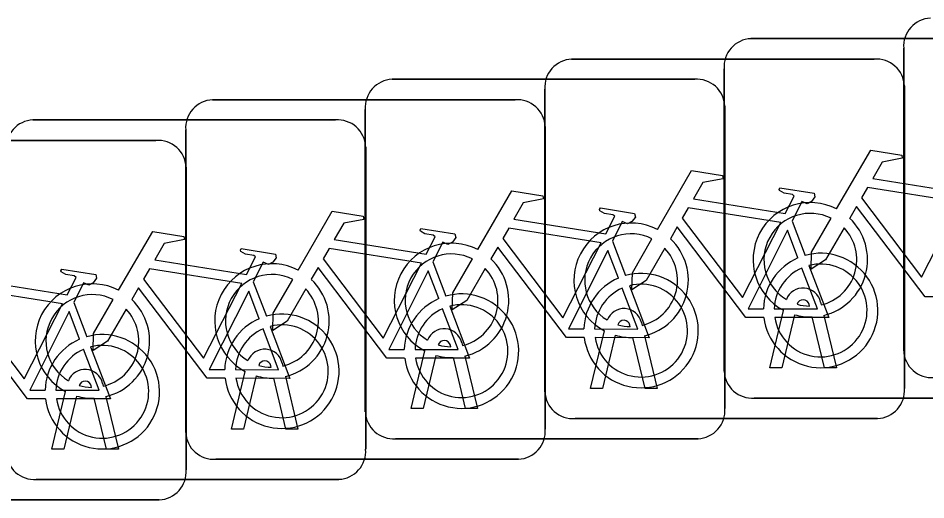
# Model space of a CAD drawing. Extents: x 162186 to 163152, y 385513 to 386513.
# Drawn here: x 162774.794 to 162777.316, y 386427.192 to 386428.532 of the extents above; entities that cross this region are included whole.
import ezdxf

# ---------------------------------------------------------------- set-up
doc = ezdxf.new("R2010")
doc.units = 0
doc.layers.add('IMGEO_Fietsenrek', color=7, linetype='Continuous')

msp = doc.modelspace()

# ---------------------------------------------------------------- linework, layer by layer
at = {"layer": 'IMGEO_Fietsenrek'}
for p, q in [((162776.8299, 386428.4745), (162777.6708, 386428.4745)), ((162777.6708, 386428.4745), (162776.8299, 386428.4745)), ((162777.2545, 386427.6069), (162777.2545, 386428.4478)), ((162777.2545, 386428.4478), (162777.2545, 386427.6069)), ((162776.3319, 386428.4175), (162777.1728, 386428.4175)), ((162777.1728, 386428.4175), (162776.3319, 386428.4175)), ((162776.7555, 386427.5499), (162776.7555, 386428.3908)), ((162776.7555, 386428.3908), (162776.7555, 386427.5499)), ((162775.8329, 386428.3615), (162776.6738, 386428.3615)), ((162776.6738, 386428.3615), (162775.8329, 386428.3615)), ((162776.2575, 386427.4929), (162776.2575, 386428.3338)), ((162776.2575, 386428.3338), (162776.2575, 386427.4929)), ((162777.2565, 386428.3431), (162777.2565, 386427.5022)), ((162777.2565, 386427.5022), (162777.2565, 386428.3431)), ((162775.3339, 386428.3045), (162776.1748, 386428.3045)), ((162776.1748, 386428.3045), (162775.3339, 386428.3045)), ((162776.7575, 386428.2871), (162776.7575, 386427.4462)), ((162776.7575, 386427.4462), (162776.7575, 386428.2871)), ((162775.7585, 386427.4369), (162775.7585, 386428.2778)), ((162775.7585, 386428.2778), (162775.7585, 386427.4369)), ((162774.8349, 386428.2485), (162775.6758, 386428.2485)), ((162775.6758, 386428.2485), (162774.8349, 386428.2485)), ((162775.2595, 386427.3799), (162775.2595, 386428.2208)), ((162775.2595, 386428.2208), (162775.2595, 386427.3799)), ((162776.2585, 386428.2301), (162776.2585, 386427.3892)), ((162776.2585, 386427.3892), (162776.2585, 386428.2301)), ((162774.3359, 386428.1915), (162775.1768, 386428.1915)), ((162775.1768, 386428.1915), (162774.3359, 386428.1915)), ((162775.7595, 386428.1741), (162775.7595, 386427.3332)), ((162775.7595, 386427.3332), (162775.7595, 386428.1741)), ((162775.2605, 386428.1171), (162775.2605, 386427.2762)), ((162775.2605, 386427.2762), (162775.2605, 386428.1171)), ((162776.9442, 386427.9672), (162776.9805, 386427.872)), ((162776.4452, 386427.9112), (162776.4815, 386427.816)), ((162775.9462, 386427.8542), (162775.9825, 386427.759)), ((162775.4472, 386427.7982), (162775.4835, 386427.703)), ((162774.9482, 386427.7412), (162774.9845, 386427.646)), ((162776.9929, 386427.7309), (162776.9919, 386427.7352)), ((162777.0236, 386427.7424), (162777.0254, 386427.7345)), ((162776.8825, 386427.5593), (162776.9208, 386427.7193)), ((162776.9512, 386427.7071), (162776.9159, 386427.5593)), ((162777.0324, 386427.7053), (162777.0674, 386427.5593)), ((162776.4949, 386427.6739), (162776.4939, 386427.6782)), ((162776.5256, 386427.6854), (162776.5274, 386427.6775)), ((162777.034, 386427.5593), (162777.0001, 386427.701)), ((162776.3845, 386427.5023), (162776.4228, 386427.6623)), ((162776.0266, 386427.6294), (162776.0284, 386427.6215)), ((162776.4532, 386427.6501), (162776.4179, 386427.5023)), ((162776.536, 386427.5023), (162776.5021, 386427.644)), ((162776.5344, 386427.6483), (162776.5694, 386427.5023)), ((162775.8855, 386427.4463), (162775.9238, 386427.6063)), ((162775.9959, 386427.6179), (162775.9949, 386427.6222)), ((162775.9542, 386427.5941), (162775.9189, 386427.4463)), ((162776.037, 386427.4463), (162776.0031, 386427.588)), ((162776.0354, 386427.5923), (162776.0704, 386427.4463)), ((162775.4969, 386427.5609), (162775.4959, 386427.5652)), ((162775.5276, 386427.5724), (162775.5294, 386427.5645)), ((162776.9159, 386427.5593), (162776.8825, 386427.5593)), ((162777.0674, 386427.5593), (162777.034, 386427.5593)), ((162775.3865, 386427.3893), (162775.4248, 386427.5493)), ((162775.4552, 386427.5371), (162775.4199, 386427.3893)), ((162775.538, 386427.3893), (162775.5041, 386427.531)), ((162775.5364, 386427.5353), (162775.5714, 386427.3893)), ((162774.9979, 386427.5049), (162774.9969, 386427.5092)), ((162775.0286, 386427.5164), (162775.0304, 386427.5085)), ((162776.4179, 386427.5023), (162776.3845, 386427.5023)), ((162776.5694, 386427.5023), (162776.536, 386427.5023)), ((162774.8875, 386427.3333), (162774.9258, 386427.4933)), ((162774.9562, 386427.4811), (162774.9209, 386427.3333)), ((162775.039, 386427.3333), (162775.0051, 386427.475)), ((162775.0374, 386427.4793), (162775.0724, 386427.3333)), ((162777.6801, 386427.4755), (162776.8392, 386427.4755)), ((162776.8392, 386427.4755), (162777.6801, 386427.4755)), ((162775.9189, 386427.4463), (162775.8855, 386427.4463)), ((162776.0704, 386427.4463), (162776.037, 386427.4463)), ((162777.1821, 386427.4185), (162776.3412, 386427.4185)), ((162776.3412, 386427.4185), (162777.1821, 386427.4185)), ((162775.4199, 386427.3893), (162775.3865, 386427.3893)), ((162775.5714, 386427.3893), (162775.538, 386427.3893)), ((162776.6831, 386427.3625), (162775.8422, 386427.3625)), ((162775.8422, 386427.3625), (162776.6831, 386427.3625)), ((162774.9209, 386427.3333), (162774.8875, 386427.3333)), ((162775.0724, 386427.3333), (162775.039, 386427.3333)), ((162776.1841, 386427.3055), (162775.3432, 386427.3055)), ((162775.3432, 386427.3055), (162776.1841, 386427.3055)), ((162775.6851, 386427.2495), (162774.8442, 386427.2495)), ((162774.8442, 386427.2495), (162775.6851, 386427.2495)), ((162775.1861, 386427.1925), (162774.3452, 386427.1925)), ((162774.3452, 386427.1925), (162775.1861, 386427.1925))]:
    msp.add_line(p, q, dxfattribs=at)
for points in [[(162777.0681, 386428.0012), (162777.1628, 386428.1647), (162777.249, 386428.1509), (162777.2507, 386428.1422), (162777.1946, 386428.1313), (162777.1684, 386428.086), (162777.4236, 386428.0452)], [(162776.5701, 386427.9442), (162776.6648, 386428.1077), (162776.751, 386428.0939), (162776.7527, 386428.0852), (162776.6966, 386428.0743), (162776.6704, 386428.029), (162776.9256, 386427.9882)], [(162776.9256, 386427.9882), (162776.9506, 386428.037), (162776.9455, 386428.041), (162776.9223, 386428.0447), (162776.9096, 386428.0522), (162776.9086, 386428.0553), (162776.9108, 386428.0599), (162777.0056, 386428.0448), (162777.0079, 386428.0345), (162776.9985, 386428.0221), (162776.9861, 386428.0157), (162776.9716, 386428.0219), (162776.9442, 386427.9672)], [(162777.4107, 386428.02), (162777.1539, 386428.061), (162777.1372, 386428.0322), (162777.3042, 386427.8119), (162777.4107, 386428.02)], [(162776.0711, 386427.8882), (162776.1658, 386428.0517), (162776.252, 386428.0379), (162776.2537, 386428.0292), (162776.1976, 386428.0183), (162776.1714, 386427.973), (162776.4266, 386427.9322)], [(162777.3638, 386427.7565), (162777.3141, 386427.7566), (162777.1234, 386428.0083), (162777.1044, 386427.9755)], [(162775.5721, 386427.8312), (162775.6668, 386427.9947), (162775.753, 386427.9809), (162775.7547, 386427.9722), (162775.6986, 386427.9613), (162775.6724, 386427.916), (162775.9276, 386427.8752)], [(162776.4266, 386427.9322), (162776.4516, 386427.981), (162776.4465, 386427.985), (162776.4233, 386427.9887), (162776.4106, 386427.9962), (162776.4096, 386427.9993), (162776.4118, 386428.0039), (162776.5066, 386427.9888), (162776.5089, 386427.9785), (162776.4995, 386427.9661), (162776.4871, 386427.9597), (162776.4726, 386427.9659), (162776.4452, 386427.9112)], [(162776.9127, 386427.963), (162776.6559, 386428.004), (162776.6392, 386427.9752), (162776.8062, 386427.7549), (162776.9127, 386427.963)], [(162777.0888, 386427.9487), (162777.0372, 386427.8595), (162776.9973, 386427.8335), (162776.9985, 386427.881), (162777.053, 386427.9752)], [(162775.0731, 386427.7752), (162775.1678, 386427.9387), (162775.254, 386427.9249), (162775.2557, 386427.9162), (162775.1996, 386427.9053), (162775.1734, 386427.86), (162775.4286, 386427.8192)], [(162775.9276, 386427.8752), (162775.9526, 386427.924), (162775.9475, 386427.928), (162775.9243, 386427.9317), (162775.9116, 386427.9392), (162775.9106, 386427.9423), (162775.9128, 386427.9469), (162776.0076, 386427.9318), (162776.0099, 386427.9215), (162776.0005, 386427.9091), (162775.9881, 386427.9027), (162775.9736, 386427.9089), (162775.9462, 386427.8542)], [(162776.4137, 386427.907), (162776.1569, 386427.948), (162776.1402, 386427.9192), (162776.3072, 386427.6989), (162776.4137, 386427.907)], [(162776.8658, 386427.6995), (162776.8161, 386427.6996), (162776.6254, 386427.9513), (162776.6064, 386427.9185)], [(162776.9607, 386427.865), (162776.9314, 386427.9418), (162776.822, 386427.7237), (162776.8647, 386427.7236)], [(162776.5908, 386427.8917), (162776.5392, 386427.8025), (162776.4993, 386427.7765), (162776.5005, 386427.824), (162776.555, 386427.9182)], [(162774.5741, 386427.7182), (162774.6688, 386427.8817), (162774.755, 386427.8679), (162774.7567, 386427.8592), (162774.7006, 386427.8483), (162774.6744, 386427.803), (162774.9296, 386427.7622)], [(162775.4286, 386427.8192), (162775.4536, 386427.868), (162775.4485, 386427.872), (162775.4253, 386427.8757), (162775.4126, 386427.8832), (162775.4116, 386427.8863), (162775.4138, 386427.8909), (162775.5086, 386427.8758), (162775.5109, 386427.8655), (162775.5015, 386427.8531), (162775.4891, 386427.8467), (162775.4746, 386427.8529), (162775.4472, 386427.7982)], [(162775.9147, 386427.85), (162775.6579, 386427.891), (162775.6412, 386427.8622), (162775.8082, 386427.6419), (162775.9147, 386427.85)], [(162776.3668, 386427.6435), (162776.3171, 386427.6436), (162776.1264, 386427.8953), (162776.1074, 386427.8625)], [(162776.4617, 386427.809), (162776.4324, 386427.8858), (162776.323, 386427.6677), (162776.3657, 386427.6676)], [(162776.0918, 386427.8357), (162776.0402, 386427.7465), (162776.0003, 386427.7205), (162776.0015, 386427.768), (162776.056, 386427.8622)], [(162774.9296, 386427.7622), (162774.9546, 386427.811), (162774.9495, 386427.815), (162774.9263, 386427.8187), (162774.9136, 386427.8262), (162774.9126, 386427.8293), (162774.9148, 386427.8339), (162775.0096, 386427.8188), (162775.0119, 386427.8085), (162775.0025, 386427.7961), (162774.9901, 386427.7897), (162774.9756, 386427.7959), (162774.9482, 386427.7412)], [(162775.4157, 386427.794), (162775.1589, 386427.835), (162775.1422, 386427.8062), (162775.3092, 386427.5859), (162775.4157, 386427.794)], [(162775.8678, 386427.5865), (162775.8181, 386427.5866), (162775.6274, 386427.8383), (162775.6084, 386427.8055)], [(162775.9627, 386427.752), (162775.9334, 386427.8288), (162775.824, 386427.6107), (162775.8667, 386427.6106)], [(162776.8947, 386427.7235), (162777.0146, 386427.7233), (162776.9714, 386427.8369)], [(162776.9912, 386427.8438), (162777.0462, 386427.6992), (162776.8961, 386427.6995)], [(162775.5928, 386427.7787), (162775.5412, 386427.6895), (162775.5013, 386427.6635), (162775.5025, 386427.711), (162775.557, 386427.8052)], [(162774.9167, 386427.737), (162774.6599, 386427.778), (162774.6432, 386427.7492), (162774.8102, 386427.5289), (162774.9167, 386427.737)], [(162775.3688, 386427.5305), (162775.3191, 386427.5306), (162775.1284, 386427.7823), (162775.1094, 386427.7495)], [(162776.3957, 386427.6675), (162776.5156, 386427.6673), (162776.4724, 386427.7809)], [(162776.4922, 386427.7878), (162776.5472, 386427.6432), (162776.3971, 386427.6435)], [(162775.4637, 386427.696), (162775.4344, 386427.7728), (162775.325, 386427.5547), (162775.3677, 386427.5546)], [(162775.0938, 386427.7227), (162775.0422, 386427.6335), (162775.0023, 386427.6075), (162775.0035, 386427.655), (162775.058, 386427.7492)], [(162775.9932, 386427.7308), (162776.0482, 386427.5862), (162775.8981, 386427.5865)], [(162774.8698, 386427.4735), (162774.8201, 386427.4736), (162774.6294, 386427.7253), (162774.6104, 386427.6925)], [(162774.9647, 386427.639), (162774.9354, 386427.7158), (162774.826, 386427.4977), (162774.8687, 386427.4976)], [(162775.8967, 386427.6105), (162776.0166, 386427.6103), (162775.9734, 386427.7239)], [(162775.3977, 386427.5545), (162775.5176, 386427.5543), (162775.4744, 386427.6679)], [(162775.4942, 386427.6748), (162775.5492, 386427.5302), (162775.3991, 386427.5305)], [(162774.8987, 386427.4975), (162775.0186, 386427.4973), (162774.9754, 386427.6109)], [(162774.9952, 386427.6178), (162775.0502, 386427.4732), (162774.9001, 386427.4735)]]:
    msp.add_lwpolyline(points, dxfattribs=at)
for centre, radius, start, end in [((162777.3322, 386428.4536), 0.0779, 92.4484, 184.2845), ((162777.3322, 386428.4536), 0.0779, 92.4484, 184.2845), ((162776.8332, 386428.3966), 0.0779, 92.4484, 184.2845), ((162776.8332, 386428.3966), 0.0779, 92.4484, 184.2845), ((162776.3352, 386428.3396), 0.0779, 92.4484, 184.2845), ((162776.3352, 386428.3396), 0.0779, 92.4484, 184.2845), ((162777.1786, 386428.3398), 0.0779, 2.4484, 94.2845), ((162777.1786, 386428.3398), 0.0779, 2.4484, 94.2845), ((162775.8362, 386428.2836), 0.0779, 92.4484, 184.2845), ((162775.8362, 386428.2836), 0.0779, 92.4484, 184.2845), ((162776.6796, 386428.2838), 0.0779, 2.4484, 94.2845), ((162776.6796, 386428.2838), 0.0779, 2.4484, 94.2845), ((162775.3372, 386428.2266), 0.0779, 92.4484, 184.2845), ((162775.3372, 386428.2266), 0.0779, 92.4484, 184.2845), ((162776.1806, 386428.2268), 0.0779, 2.4484, 94.2845), ((162776.1806, 386428.2268), 0.0779, 2.4484, 94.2845), ((162774.8382, 386428.1706), 0.0779, 92.4484, 184.2845), ((162774.8382, 386428.1706), 0.0779, 92.4484, 184.2845), ((162775.6816, 386428.1708), 0.0779, 2.4484, 94.2845), ((162775.6816, 386428.1708), 0.0779, 2.4484, 94.2845), ((162775.1826, 386428.1138), 0.0779, 2.4484, 94.2845), ((162775.1826, 386428.1138), 0.0779, 2.4484, 94.2845), ((162776.9951, 386427.8599), 0.159, 62.6766, 242.1369), ((162776.9951, 386427.8599), 0.129, 63.3192, 238.903), ((162776.4971, 386427.8029), 0.159, 62.6766, 242.1369), ((162776.9951, 386427.8599), 0.159, 283.5766, 46.6042), ((162776.4971, 386427.8029), 0.129, 63.3192, 238.903), ((162776.9951, 386427.8599), 0.129, 283.6043, 43.4302), ((162775.9981, 386427.7469), 0.159, 62.6766, 242.1369), ((162776.4971, 386427.8029), 0.159, 283.5766, 46.6042), ((162776.4971, 386427.8029), 0.129, 283.6043, 43.4302), ((162775.9981, 386427.7469), 0.129, 63.3192, 238.903), ((162775.9981, 386427.7469), 0.159, 283.5766, 46.6042), ((162777.0237, 386427.7189), 0.159, 113.3408, 178.3217), ((162777.0237, 386427.7189), 0.159, 187.0065, 105.7708), ((162775.4991, 386427.6899), 0.159, 62.6766, 242.1369), ((162775.9981, 386427.7469), 0.129, 283.6043, 43.4302), ((162777.0237, 386427.7189), 0.129, 113.923, 177.9556), ((162777.0237, 386427.7189), 0.129, 188.6715, 104.5883), ((162775.4991, 386427.6899), 0.129, 63.3192, 238.903), ((162775.4991, 386427.6899), 0.159, 283.5766, 46.6042), ((162776.5247, 386427.6629), 0.159, 113.3408, 178.3217), ((162776.5247, 386427.6629), 0.159, 187.0065, 105.7708), ((162775.0001, 386427.6339), 0.159, 62.6766, 242.1369), ((162775.4991, 386427.6899), 0.129, 283.6043, 43.4302), ((162776.5247, 386427.6629), 0.129, 113.923, 177.9556), ((162776.5247, 386427.6629), 0.129, 188.6715, 104.5883), ((162776.9749, 386427.7313), 0.0499, 12.8025, 158.6934), ((162775.0001, 386427.6339), 0.129, 63.3192, 238.903), ((162776.0257, 386427.6059), 0.159, 113.3408, 178.3217), ((162776.0257, 386427.6059), 0.159, 187.0065, 105.7708), ((162775.0001, 386427.6339), 0.159, 283.5766, 46.6042), ((162776.0257, 386427.6059), 0.129, 188.6715, 104.5883), ((162776.9749, 386427.7313), 0.0174, 12.8025, 163.4502), ((162776.9951, 386427.8599), 0.129, 253.415, 269.0204), ((162775.0001, 386427.6339), 0.129, 283.6043, 43.4302), ((162775.5267, 386427.5499), 0.159, 187.0065, 105.7708), ((162776.0257, 386427.6059), 0.129, 113.923, 177.9556), ((162776.4769, 386427.6743), 0.0499, 12.8025, 158.6934), ((162776.9951, 386427.8599), 0.159, 253.9967, 271.7867), ((162775.5267, 386427.5499), 0.159, 113.3408, 178.3217), ((162775.5267, 386427.5499), 0.129, 188.6715, 104.5883), ((162776.4769, 386427.6743), 0.0174, 12.8025, 163.4502), ((162776.4971, 386427.8029), 0.129, 253.415, 269.0204), ((162775.0277, 386427.4929), 0.159, 187.0065, 105.7708), ((162775.5267, 386427.5499), 0.129, 113.923, 177.9556), ((162775.9779, 386427.6183), 0.0499, 12.8025, 158.6934), ((162775.0277, 386427.4929), 0.159, 113.3408, 178.3217), ((162775.9779, 386427.6183), 0.0174, 12.8025, 163.4502), ((162776.4971, 386427.8029), 0.159, 253.9967, 271.7867), ((162775.0277, 386427.4929), 0.129, 113.923, 177.9556), ((162775.0277, 386427.4929), 0.129, 188.6715, 104.5883), ((162775.4789, 386427.5613), 0.0499, 12.8025, 158.6934), ((162775.9981, 386427.7469), 0.129, 253.415, 269.0204), ((162777.3324, 386427.6102), 0.0779, 182.4484, 274.2845), ((162777.3324, 386427.6102), 0.0779, 182.4484, 274.2845), ((162775.4789, 386427.5613), 0.0174, 12.8025, 163.4502), ((162775.9981, 386427.7469), 0.159, 253.9967, 271.7867), ((162774.9799, 386427.5053), 0.0499, 12.8025, 158.6934), ((162775.4991, 386427.6899), 0.129, 253.415, 269.0204), ((162775.4991, 386427.6899), 0.159, 253.9967, 271.7867), ((162776.8334, 386427.5532), 0.0779, 182.4484, 274.2845), ((162776.8334, 386427.5532), 0.0779, 182.4484, 274.2845), ((162774.9799, 386427.5053), 0.0174, 12.8025, 163.4502), ((162775.0001, 386427.6339), 0.129, 253.415, 269.0204), ((162777.1788, 386427.4964), 0.0779, 272.4484, 4.2845), ((162777.1788, 386427.4964), 0.0779, 272.4484, 4.2845), ((162775.0001, 386427.6339), 0.159, 253.9967, 271.7867), ((162776.3354, 386427.4962), 0.0779, 182.4484, 274.2845), ((162776.3354, 386427.4962), 0.0779, 182.4484, 274.2845), ((162775.8364, 386427.4402), 0.0779, 182.4484, 274.2845), ((162775.8364, 386427.4402), 0.0779, 182.4484, 274.2845), ((162776.6798, 386427.4404), 0.0779, 272.4484, 4.2845), ((162776.6798, 386427.4404), 0.0779, 272.4484, 4.2845), ((162775.3374, 386427.3832), 0.0779, 182.4484, 274.2845), ((162775.3374, 386427.3832), 0.0779, 182.4484, 274.2845), ((162776.1808, 386427.3834), 0.0779, 272.4484, 4.2845), ((162776.1808, 386427.3834), 0.0779, 272.4484, 4.2845), ((162774.8384, 386427.3272), 0.0779, 182.4484, 274.2845), ((162774.8384, 386427.3272), 0.0779, 182.4484, 274.2845), ((162775.6818, 386427.3274), 0.0779, 272.4484, 4.2845), ((162775.6818, 386427.3274), 0.0779, 272.4484, 4.2845), ((162775.1828, 386427.2704), 0.0779, 272.4484, 4.2845), ((162775.1828, 386427.2704), 0.0779, 272.4484, 4.2845)]:
    msp.add_arc(centre, radius, start, end, dxfattribs=at)

doc.saveas('drawing.dxf')
